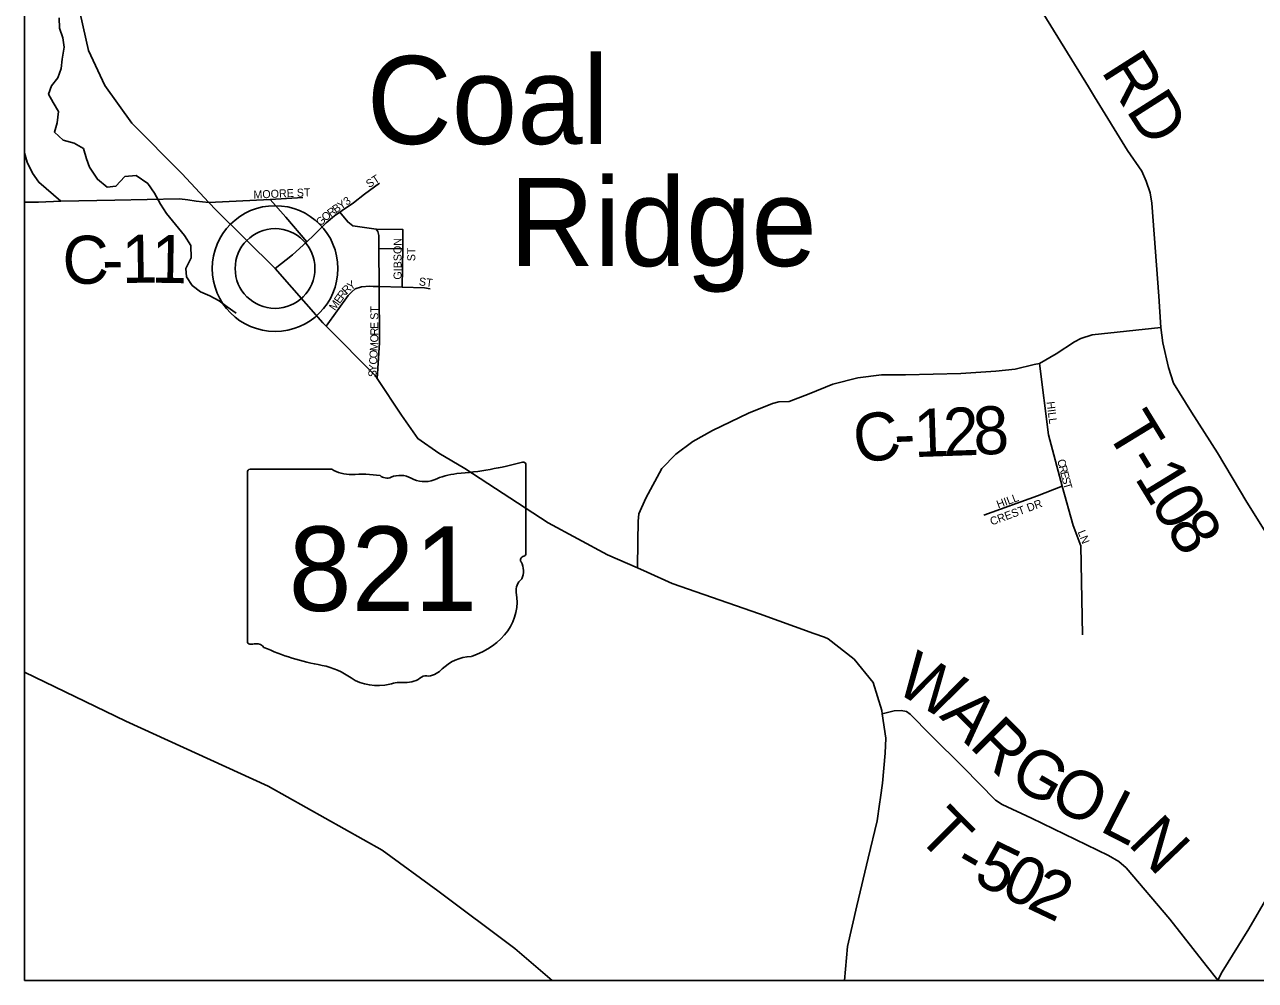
# Model space of a CAD drawing. Extents: x -22 to 431, y -18 to 160.
# Drawn here: x -8.719 to -7.263, y 14.134 to 15.266 of the extents above; entities that cross this region are included whole.
import ezdxf

# ---------------------------------------------------------------- set-up
doc = ezdxf.new("R2010")
doc.units = 0
for name, color, linetype in [('GM_X_Adjacent_County', 7, 'Continuous'), ('GM_X_Adjacent_County_Text', 7, 'Continuous'), ('GM_X_Airport_Location_Class_2', 7, 'Continuous'), ('GM_X_City_Street', 7, 'Continuous'), ('GM_X_City_Street_Text', 7, 'Continuous'), ('GM_X_County_Subdivision', 7, 'Continuous'), ('GM_X_Minor_River', 7, 'Continuous'), ('GM_X_Minor_River_Text', 7, 'Continuous'), ('GM_X_Rail_Line', 7, 'Continuous'), ('GM_X_Section', 7, 'Continuous'), ('GM_X_Township_Road', 7, 'Continuous'), ('GM_X_Township_ROW', 7, 'Continuous')]:
    doc.layers.add(name, color=color, linetype=linetype)

msp = doc.modelspace()

# ---------------------------------------------------------------- linework, layer by layer
at = {"layer": 'GM_X_Adjacent_County_Text'}
for points in [[(-7.4531, 15.1803), (-7.4603, 15.1921), (-7.5214, 15.291)], [(-7.3745, 14.9073), (-7.3768, 14.9444), (-7.3852, 15.0541), (-7.3871, 15.0666), (-7.3921, 15.0803), (-7.397, 15.092), (-7.4141, 15.1166), (-7.4531, 15.1803)], [(-8.501, 15.0552), (-8.516, 15.0567), (-8.5262, 15.0581), (-8.5357, 15.0594), (-8.6126, 15.058), (-8.6762, 15.0565), (-8.7027, 15.0556), (-8.7192, 15.0554)], [(-7.994, 14.6226), (-7.9934, 14.6537), (-7.993, 14.6779), (-7.9923, 14.6867), (-7.984, 14.7053), (-7.9651, 14.7402), (-7.9484, 14.7573), (-7.9284, 14.7721), (-7.9053, 14.7851), (-7.8625, 14.8056), (-7.8341, 14.817), (-7.8265, 14.819), (-7.8144, 14.8197), (-7.7909, 14.8285), (-7.7629, 14.8399), (-7.733, 14.8475), (-7.705, 14.851), (-7.6766, 14.851), (-7.6111, 14.8527), (-7.5698, 14.8554), (-7.5471, 14.8577), (-7.5244, 14.8634), (-7.5182, 14.8647), (-7.4983, 14.876), (-7.4767, 14.89), (-7.4691, 14.8942), (-7.4559, 14.8984), (-7.3745, 14.9073)]]:
    msp.add_lwpolyline(points, dxfattribs=at)
at = {"layer": 'GM_X_Airport_Location_Class_2'}
for p, q in [((-8.4523, 14.7395), (-8.3557, 14.7395)), ((-8.1259, 14.7445), (-8.1259, 14.6398)), ((-8.4555, 14.736), (-8.4555, 14.5359)), ((-8.4555, 14.5359), (-8.4555, 14.736)), ((-8.4555, 14.5359), (-8.4555, 14.736)), ((-8.126, 14.6398), (-8.1259, 14.6398))]:
    msp.add_line(p, q, dxfattribs=at)
for centre, major_axis, start_param, end_param in [((-8.4517, 14.7365), (0.00382, 0), 1.712693, 3.28349), ((-8.3328, 14.7627), (0.037, 0), 4.042523, 4.731795), ((-8.2433, 15.0123), (0.3495, 0), 4.814394, 5.042369), ((-8.1296, 14.7449), (0.00367, 0), 6.141152, 7.989035), ((-8.3205, 14.6271), (0.133, 0), 1.404758, 1.657858), ((-8.2903, 14.7375), (0.0107, 0), 3.836095, 5.185415), ((-8.2746, 14.7144), (0.0222, 0), 0.950623, 2.079405), ((-8.2459, 14.7461), (0.0267, 0), 4.081561, 5.145723), ((-8.1987, 14.6784), (0.0703, 0), 1.699011, 2.107814), ((-8.1298, 14.6394), (0.00393, 0), 5.05454, 6.418171), ((-8.1268, 14.6321), (0.00568, 0), 1.883978, 3.671073), ((-8.1629, 14.6188), (0.0341, 0), 5.934695, 6.695948), ((-8.1128, 14.596), (0.0248, 0), 2.387724, 3.262537), ((-8.2237, 14.5826), (0.0874, 0), 5.101752, 6.440018), ((-8.4517, 14.5355), (0.00385, 0), 3.00124, 4.508301), ((-8.4511, 14.556), (0.0294, 0), 4.665946, 4.897461), ((-8.4451, 14.5244), (0.0106, 0), 0.519207, 1.627899), ((-8.3113, 14.7042), (0.2524, 0), 4.195997, 4.488961), ((-8.3865, 14.446), (0.079, 0), 0.823519, 1.323587), ((-8.1869, 14.4797), (0.0479, 0), 1.647645, 2.488434), ((-8.3011, 14.5234), (0.0501, 0), 4.026481, 4.996735), ((-8.2685, 14.5084), (0.0267, 0), 4.691044, 5.507374), ((-8.2443, 14.489), (0.00752, 0), 1.147584, 2.315152), ((-8.2475, 14.5165), (0.0282, 0), 4.937069, 5.64225), ((-8.2722, 14.4542), (0.0412, 0), 1.495662, 1.94098)]:
    msp.add_ellipse(centre, major_axis=major_axis, ratio=0.8, start_param=start_param, end_param=end_param, dxfattribs=at)
at = {"layer": 'GM_X_Minor_River'}
msp.add_lwpolyline([(-8.469, 14.9241), (-8.4793, 14.9317), (-8.4891, 14.9385), (-8.5001, 14.9445), (-8.5111, 14.9494), (-8.521, 14.9569), (-8.5278, 14.9671), (-8.5283, 14.977), (-8.5222, 14.9895), (-8.5223, 15.0043), (-8.5299, 15.0161), (-8.5405, 15.0289), (-8.5512, 15.0422), (-8.5584, 15.0531), (-8.5653, 15.066), (-8.5732, 15.0774), (-8.5873, 15.0872), (-8.6005, 15.086), (-8.6111, 15.0742), (-8.6213, 15.0734), (-8.6331, 15.0825), (-8.6422, 15.0968), (-8.646, 15.1067), (-8.6495, 15.1188), (-8.6605, 15.1252), (-8.6734, 15.129), (-8.684, 15.1384), (-8.6806, 15.1494), (-8.6791, 15.1627), (-8.6852, 15.1733), (-8.6909, 15.1831), (-8.6872, 15.193), (-8.68, 15.2025), (-8.6759, 15.2135), (-8.6748, 15.2245), (-8.6722, 15.239), (-8.6741, 15.25), (-8.6779, 15.2613), (-8.6784, 15.2735)], dxfattribs=at)
at = {"layer": 'GM_X_Minor_River_Text'}
msp.add_line((-7.3071, 14.1346), (-7.3072, 14.1345), dxfattribs=at)
for points in [[(-8.7192, 15.1139), (-8.7162, 15.1028), (-8.7099, 15.0896), (-8.7025, 15.0791), (-8.6762, 15.0565)], [(-7.3745, 14.9073), (-7.3722, 14.8891), (-7.3657, 14.8599), (-7.3597, 14.8413), (-7.3384, 14.8068), (-7.3077, 14.7586), (-7.2728, 14.7006), (-7.2288, 14.6298), (-7.2171, 14.6101), (-7.2117, 14.5956), (-7.1977, 14.5608), (-7.1939, 14.5505), (-7.1905, 14.5445), (-7.1818, 14.5354), (-7.167, 14.5195), (-7.1625, 14.5122), (-7.1605, 14.5069), (-7.1594, 14.4899), (-7.1616, 14.469), (-7.1623, 14.4666)], [(-7.3071, 14.1346), (-7.3208, 14.152), (-7.364, 14.207), (-7.4156, 14.2676), (-7.4243, 14.2752), (-7.4364, 14.2823), (-7.5277, 14.3266), (-7.5622, 14.3425), (-7.5701, 14.3478), (-7.608, 14.3864), (-7.6467, 14.4247), (-7.6713, 14.4497), (-7.6755, 14.4527), (-7.6819, 14.4538), (-7.6903, 14.4534), (-7.7043, 14.4501)], [(-7.2479, 14.2343), (-7.2705, 14.1953), (-7.3022, 14.1445), (-7.3071, 14.1346)]]:
    msp.add_lwpolyline(points, dxfattribs=at)
at = {"layer": 'GM_X_Rail_Line'}
for points in [[(-7.7728, 14.5405), (-7.7854, 14.545), (-7.8495, 14.5684), (-7.9529, 14.6043), (-7.9826, 14.6175), (-7.994, 14.6226), (-8.0293, 14.6382), (-8.0996, 14.6758), (-8.1981, 14.7403), (-8.2289, 14.7583), (-8.254, 14.7757), (-8.2731, 14.8033), (-8.302, 14.8468), (-8.304, 14.8499), (-8.3624, 14.9089), (-8.3661, 14.9126), (-8.4228, 14.9769), (-8.4924, 15.0461), (-8.501, 15.0552), (-8.533, 15.0892), (-8.5924, 15.149), (-8.6241, 15.1936), (-8.6436, 15.2349), (-8.6571, 15.2945)], [(-7.7075, 14.3432), (-7.7063, 14.351), (-7.7038, 14.3678), (-7.7009, 14.4035), (-7.7002, 14.421), (-7.7043, 14.4501), (-7.7049, 14.454), (-7.7152, 14.487), (-7.7377, 14.5146), (-7.7682, 14.5388), (-7.7728, 14.5405)], [(-8.7192, 14.4993), (-8.5992, 14.4413), (-8.4308, 14.3642), (-8.2962, 14.2886), (-8.2303, 14.2403), (-8.139, 14.172), (-8.0947, 14.1345)], [(-7.7488, 14.1345), (-7.7455, 14.1747), (-7.7343, 14.2226), (-7.7209, 14.2792), (-7.7104, 14.3233), (-7.7075, 14.3432)]]:
    msp.add_lwpolyline(points, dxfattribs=at)
at = {"layer": 'GM_X_Section'}
for p, q in [((-8.7192, 14.1345), (-8.7192, 20.9345)), ((-1.9192, 14.1345), (-8.7192, 14.1345))]:
    msp.add_line(p, q, dxfattribs=at)
at = {"layer": 'GM_X_Township_Road'}
for radius in [0.0744, 0.0472]:
    msp.add_circle((-8.4228, 14.9769), radius, dxfattribs=at)
at = {"layer": 'GM_X_Township_ROW'}
for points in [[(-8.4228, 14.9769), (-8.4021, 14.9931), (-8.3853, 15.0086), (-8.3768, 15.0165), (-8.3622, 15.031), (-8.3524, 15.0391), (-8.346, 15.0437), (-8.3433, 15.0456), (-8.3298, 15.0548), (-8.317, 15.0651), (-8.2993, 15.0778)], [(-8.501, 15.0552), (-8.4286, 15.0588), (-8.3901, 15.0608)], [(-8.4286, 15.0588), (-8.41, 15.0378), (-8.3853, 15.0086)], [(-8.302, 14.8468), (-8.2994, 14.8888), (-8.2997, 14.9556), (-8.2999, 15.0002), (-8.2999, 15.0159), (-8.3011, 15.0209), (-8.303, 15.0235), (-8.3254, 15.0267), (-8.3307, 15.0275), (-8.3368, 15.032), (-8.346, 15.0437)], [(-8.2722, 14.9548), (-8.2718, 15.0008), (-8.2716, 15.023), (-8.303, 15.0235)], [(-8.2718, 15.0008), (-8.2999, 15.0002)], [(-8.3624, 14.9089), (-8.3362, 14.9451), (-8.332, 14.9493), (-8.3279, 14.9527), (-8.3207, 14.9551), (-8.3105, 14.9559), (-8.3068, 14.9558)], [(-8.3068, 14.9558), (-8.3066, 14.9558), (-8.2997, 14.9556), (-8.2722, 14.9548), (-8.2461, 14.9541), (-8.2392, 14.9527)], [(-7.4673, 14.5434), (-7.4691, 14.6488), (-7.4785, 14.6727), (-7.4912, 14.7192), (-7.5077, 14.78), (-7.5182, 14.8647)], [(-7.5839, 14.6849), (-7.5207, 14.7079), (-7.4912, 14.7192)]]:
    msp.add_lwpolyline(points, dxfattribs=at)

# ---------------------------------------------------------------- texts
at = {"layer": 'GM_X_Adjacent_County'}
for s, p in [('Coal', (-8.3143, 15.1243)), ('Ridge', (-8.1456, 14.9798))]:
    msp.add_text(s, height=0.10417, rotation=0, dxfattribs=at).set_placement(p)
at = {"layer": 'GM_X_Airport_Location_Class_2'}
msp.add_text('821', height=0.1, dxfattribs=at).set_placement((-8.4067, 14.5717))
at = {"layer": 'GM_X_City_Street'}
for s, height, rotation, p in [('RD', 0.05682, 302.5098, (-7.4461, 15.2106)), ('C', 0.0568, 1.0226, (-8.6739, 14.9584)), ('1', 0.0568, 0.9263, (-8.6039, 14.9597)), ('1', 0.0568, 359.0164, (-8.5694, 14.9602)), ('-', 0.0568, 0.9992, (-8.6272, 14.9593)), ('2', 0.0568, 1.9462, (-7.6313, 14.7549)), ('8', 0.0568, 2.8385, (-7.5954, 14.7561)), ('C', 0.0568, 9.2948, (-7.7337, 14.7454)), ('1', 0.0568, 1.9414, (-7.6663, 14.7537)), ('-', 0.0568, 2.1939, (-7.6895, 14.7528))]:
    msp.add_text(s, height=height, rotation=rotation, dxfattribs=at).set_placement(p)
at = {"layer": 'GM_X_City_Street_Text'}
for s, rotation, p in [('T', 301.4525, (-7.4408, 14.7855)), ('-', 301.4551, (-7.4186, 14.7492)), ('1', 301.4984, (-7.4064, 14.7293)), ('0', 301.6451, (-7.388, 14.6993)), ('8', 302.1899, (-7.3694, 14.669)), ('W', 329.6052, (-7.6915, 14.4775)), ('A', 315.0386, (-7.6378, 14.4465)), ('R', 315.0304, (-7.6024, 14.4112)), ('G', 329.9828, (-7.5566, 14.3684)), ('O', 334.3347, (-7.5091, 14.3412)), ('L', 332.8772, (-7.4486, 14.3121)), ('T', 314.8455, (-7.6655, 14.3051)), ('N', 313.9361, (-7.4148, 14.2956)), ('5', 334.2366, (-7.5983, 14.2512)), ('-', 330.1625, (-7.6224, 14.2649)), ('0', 334.4996, (-7.5665, 14.2359)), ('2', 334.5917, (-7.5348, 14.2208))]:
    msp.add_text(s, height=0.0568, rotation=rotation, dxfattribs=at).set_placement(p)
at = {"layer": 'GM_X_County_Subdivision'}
for s, rotation, p in [('ST', 32.7431, (-8.3115, 15.0719)), ('MOORE ST', 2.4588, (-8.4482, 15.0596)), ('3', 34.9503, (-8.3379, 15.0511)), ('R', 36.6076, (-8.3568, 15.0375)), ('B', 36.0684, (-8.3508, 15.042)), ('Y', 34.8541, (-8.3448, 15.0463)), ('G', 47.0868, (-8.3686, 15.0265)), ('O', 38.8373, (-8.3632, 15.0323)), ('GIBSON', 90, (-8.2731, 14.9638)), ('ST', 90, (-8.2569, 14.9855)), ('Y', 34.2114, (-8.3333, 14.9508)), ('ST', 352.865, (-8.253, 14.9571)), ('E', 54.4734, (-8.3462, 14.9346)), ('R', 54.3494, (-8.3423, 14.94)), ('R', 45.2232, (-8.3382, 14.9458)), ('M', 54.4708, (-8.352, 14.9264)), ('ST', 90, (-8.3006, 14.9163)), ('E', 89.9956, (-8.3006, 14.9053)), ('R', 89.994, (-8.3006, 14.8978)), ('M', 86.6464, (-8.3013, 14.8789)), ('O', 89.4861, (-8.3007, 14.8894)), ('C', 86.5979, (-8.3022, 14.863)), ('O', 86.6374, (-8.3018, 14.8705)), ('S', 86.6111, (-8.3031, 14.8481)), ('Y', 86.6374, (-8.3027, 14.8547)), ('HILL', 277.1275, (-7.5098, 14.819)), ('C', 284.1835, (-7.4973, 14.75)), ('R', 284.195, (-7.4955, 14.7428)), ('E', 284.1887, (-7.4937, 14.7355)), ('S', 284.1887, (-7.492, 14.729)), ('T', 285.8553, (-7.4903, 14.7223)), ('CREST DR', 20.3522, (-7.5747, 14.6727)), ('HILL', 20.1333, (-7.567, 14.6929)), ('LN', 291.2529, (-7.4732, 14.6652))]:
    msp.add_text(s, height=0.00947, rotation=rotation, dxfattribs=at).set_placement(p)

doc.saveas('drawing.dxf')
